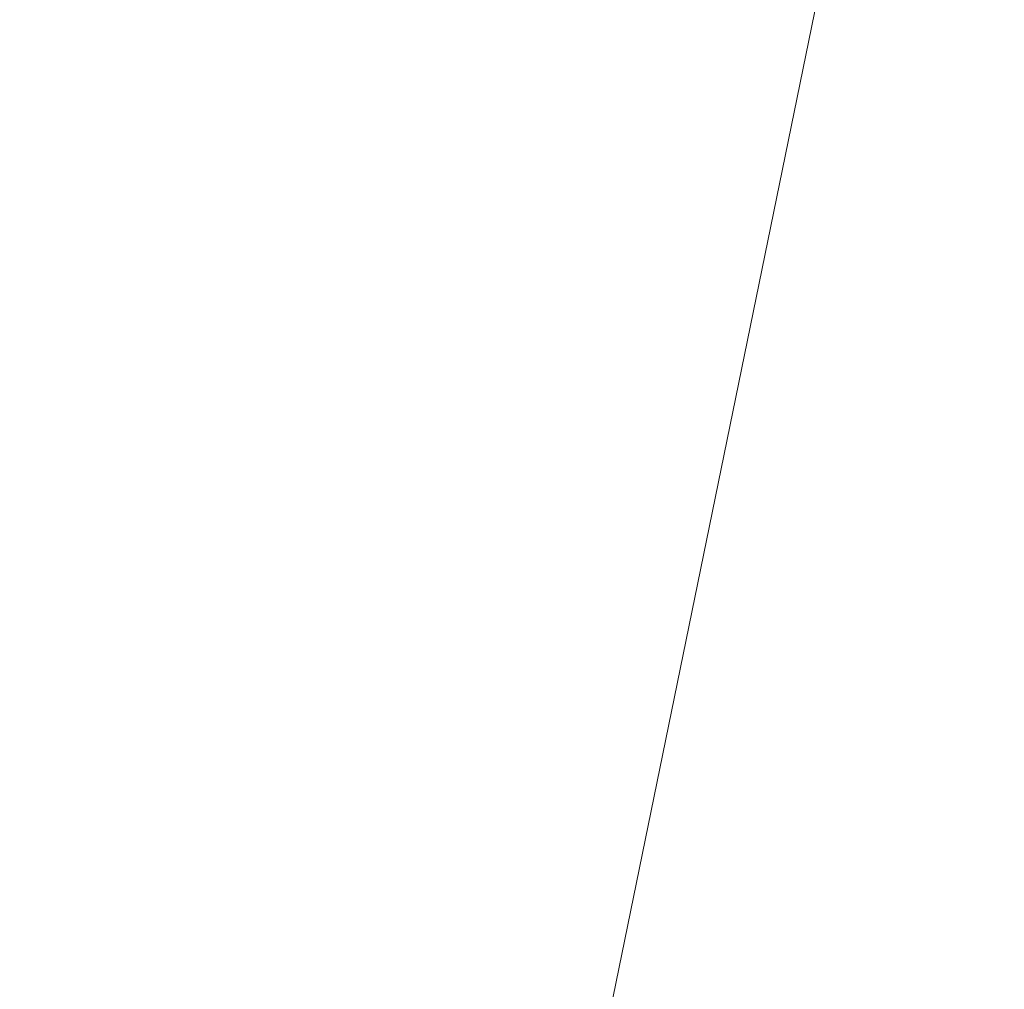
# Model space of a CAD drawing. Header units: metres. Extents: x 163543 to 168130, y 402678 to 405437.
# Tile 298 of 656: x 165470.151 to 165470.412, y 403879.062 to 403879.319. Entities that reach past the tile are written whole.
import ezdxf

# ---------------------------------------------------------------- set-up
doc = ezdxf.new("R2010")
doc.units = ezdxf.units.M
doc.linetypes.add('X-CA190022.004-UO-ALM_Assen$0$AM-AS', pattern=[16, 10, -2, 2, -2])
for name, color, linetype, lineweight in [('X-CA190022.004-UO-ALM_Assen$0$N-WE-AM-AS_WEG-G', 10, 'X-CA190022.004-UO-ALM_Assen$0$AM-AS', 25), ('X-CA190022.004-UO-BGT_Ondergrond$0$GE_317_WGDVoetpad_Vlak_GEM', 253, 'Continuous', 9), ('X-CA190022.004-UO-BGT_Ondergrond$0$GE_479_BTDGroenvoorziening_grasenkruida_GEM', 253, 'Continuous', 9)]:
    doc.layers.add(name, color=color, linetype=linetype, lineweight=lineweight)

msp = doc.modelspace()

# ---------------------------------------------------------------- linework, layer by layer
at = {"layer": 'X-CA190022.004-UO-ALM_Assen$0$N-WE-AM-AS_WEG-G', "linetype": 'X-CA190022.004-UO-ALM_Assen$0$AM-AS', "lineweight": 18, "flags": 128}
msp.add_lwpolyline([(163996.33365, 403048.70788), (164190.42842, 403269.70221, -0.042486), (164203.1301, 403281.90065, -0.059508), (164394.90999, 403402.50936, 0.004627), (164427.60934, 403418.37644, -0.157573), (164448.89828, 403421.56021, 0.154381), (164469.79531, 403424.55235), (164600.31509, 403487.36905, -0.209691), (164620.3886, 403488.07528, 0.209331), (164640.43099, 403488.76656), (164764.01803, 403548.03661, -0.149301), (164778.45688, 403550.23017, 0.1997), (164797.07075, 403554.95471), (164807.4367, 403562.71754, 0.087199), (164813.36128, 403569.02564, -0.136187), (164823.41359, 403577.84197), (165121.42658, 403721.53355), (165178.77177, 403748.85445, -0.027628), (165181.32581, 403749.90243), (165206.70236, 403758.7118, -0.228175), (165222.21565, 403756.9271, 0.262526), (165239.87693, 403756.04784), (165316.35704, 403794.29499, -0.002956), (165321.65997, 403796.90788), (165454.6761, 403861.47371, 0.23372), (165465.54194, 403875.48283), (165466.03933, 403877.93018, -0.138247), (165476.46724, 403898.19441), (165483.32328, 403905.54008), (165502.01325, 403925.31812, 0.002701), (165511.62667, 403935.53129), (165520.32374, 403945.45531), (165525.69233, 403951.36588), (165530.61523, 403956.36695, -0.067804), (165540.38568, 403964.27849), (165579.00761, 403987.56634, 0.233996), (165587.6067, 404001.02727, -0.257888), (165597.63067, 404015.26207), (165668.80613, 404049.86246, 0.124118), (165680.96539, 404060.09288), (165692.90993, 404076.67067, -0.330379), (165732.64564, 404089.32274, 0.184611), (165745.49161, 404089.77497), (165892.32466, 404151.90716, 0.025067), (165914.87775, 404162.81338, -0.010717), (165924.38735, 404167.7535), (166007.56976, 404208.72625, -0.019073), (166018.01708, 404213.38599, -0.104113), (166035.05952, 404216.38029), (166071.3638, 404215.16155, 0.120943), (166079.76267, 404216.92678), (166253.11528, 404300.21219, 0.13702), (166261.20283, 404307.30867, -0.137066), (166269.29363, 404314.40671), (166458.0553, 404405.05329, -0.054959), (166465.29264, 404407.59623), (166474.0116, 404409.62008, 0.055121), (166477.74415, 404410.93292), (166509.84553, 404426.3741, 0.067066), (166514.30663, 404429.3114, -0.067277), (166518.78289, 404432.25599), (166556.66867, 404450.44034, -0.017321), (166566.18501, 404454.60888, 0.016602), (166575.31242, 404458.59144), (166597.751, 404469.28223, 0.132978), (166635.08858, 404501.31222, -0.040273), (166645.17472, 404513.83958), (166648.19594, 404517.02873, -0.072027), (166677.0196, 404539.80004), (166677.24613, 404539.93119, -0.089333), (166717.81676, 404554.58576), (166734.29014, 404557.38698, 0.162804), (166748.27493, 404564.86807, -0.09225), (166757.88335, 404571.87385), (166814.8952, 404599.13506, -0.032371), (166817.29639, 404600.09778), (166825.54009, 404602.79848, 0.083096), (166832.85095, 404606.62693, -0.051041), (166841.55113, 404611.91589), (166891.28866, 404635.58856, -0.108035), (166898.77673, 404637.33387), (166928.24219, 404637.73918, 0.209269), (166941.38521, 404643.70869, -0.026762), (166980.53633, 404682.86064, -0.026198), (167007.22912, 404704.42456, -0.019993), (167033.13025, 404721.65998), (167034.93299, 404722.75823, -0.028502), (167071.48514, 404742.26302), (167095.8875, 404753.54877, 0.061079), (167112.43526, 404763.81295, -0.01638), (167116.34162, 404766.74848), (167122.49609, 404771.06544, -0.093473), (167132.23963, 404775.47852), (167140.62134, 404777.51971, -0.056178), (167157.19828, 404779.63031), (167189.73122, 404780.09891, -0.091291), (167196.15841, 404779.01102), (167222.30676, 404769.47349, 0.203837), (167236.37822, 404770.21171, 0.017826), (167328.83156, 404819.5522), (167395.67748, 404858.34891, 0.031256), (167406.06729, 404865.28091), (167511.46908, 404945.55049)], format="xyb", dxfattribs=at)
at = {"layer": 'X-CA190022.004-UO-BGT_Ondergrond$0$GE_317_WGDVoetpad_Vlak_GEM', "flags": 128}
msp.add_lwpolyline([(165470.412, 403879.566), (165469.04, 403872.87), (165468.64, 403870.919), (165467.289, 403870.263), (165466.438, 403869.85), (165467.087, 403873.599)], dxfattribs=at)
at = {"layer": 'X-CA190022.004-UO-BGT_Ondergrond$0$GE_479_BTDGroenvoorziening_grasenkruida_GEM', "flags": 128}
msp.add_lwpolyline([(165524.544, 403920.283), (165499.634, 403908.667), (165487.482, 403902.701), (165501.75, 403890.633), (165504.2, 403888.18), (165503.307, 403887.747), (165502.733, 403887.468), (165468.64, 403870.919), (165469.04, 403872.87), (165470.412, 403879.566)], dxfattribs=at)

doc.saveas('drawing.dxf')
